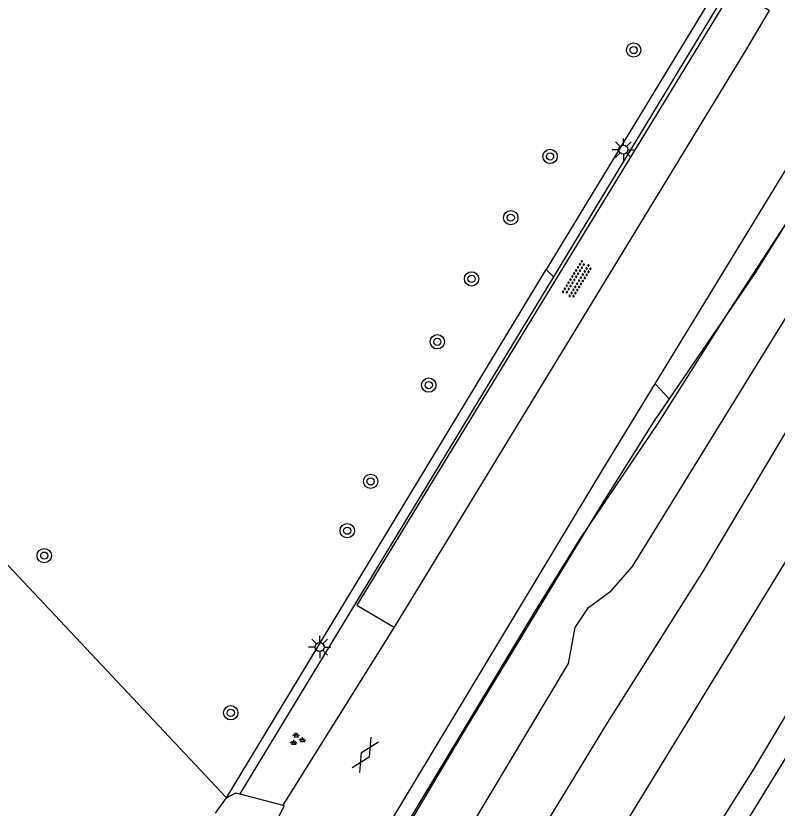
# Model space of a CAD drawing. Extents: x 136000 to 141000, y 400494 to 402006.
# Drawn here: x 138251.9 to 138294.4, y 401507.39 to 401551.61 of the extents above; entities that cross this region are included whole.
import ezdxf

# ---------------------------------------------------------------- set-up
doc = ezdxf.new("R2010")
doc.units = 0
for name, color, linetype in [('gg-afsc-hekwerk', 7, 'Continuous'), ('gg-afsc-muur', 7, 'Continuous'), ('gg-aspt-spoorlijn', 7, 'Continuous'), ('gg-knt-BGT kruinlijn', 7, 'Continuous'), ('gg-knt-bronhoudergrens', 7, 'Continuous'), ('gg-knt-verharding', 7, 'Continuous'), ('gt-grn-groengrens', 7, 'Continuous'), ('gt-symb-boom', 7, 'Continuous'), ('gt-symb-gesloten verharding', 7, 'Continuous'), ('gt-symb-groenvak', 7, 'Continuous'), ('gt-symb-lichtmast', 7, 'Continuous'), ('gt-symb-overige verharding', 7, 'Continuous'), ('gx-grn-maaiveld', 7, 'Continuous')]:
    doc.layers.add(name, color=color, linetype=linetype)

# ---------------------------------------------------------------- blocks, each defined once
blk = doc.blocks.new('gt0-BOOM')
at = {"layer": 'gt-symb-boom'}
for radius in [0.4, 0.2]:
    blk.add_circle((0, 0), radius, dxfattribs=at)
blk = doc.blocks.new('gt0-OVH')
at = {"layer": 'gt-symb-overige verharding'}
for points in [[(-0.972, 0.298), (-0.967, 0.308), (-0.965, 0.319), (-0.966, 0.33), (-0.971, 0.34), (-0.978, 0.348), (-0.988, 0.353), (-0.999, 0.355), (-1.01, 0.354), (-1.02, 0.349), (-1.028, 0.342), (-1.033, 0.332), (-1.035, 0.321), (-1.034, 0.31), (-1.029, 0.3), (-1.022, 0.292), (-1.012, 0.287), (-1.001, 0.285), (-0.99, 0.286), (-0.98, 0.291)], [(-0.872, 0.106), (-0.867, 0.116), (-0.865, 0.126), (-0.866, 0.137), (-0.871, 0.147), (-0.878, 0.156), (-0.888, 0.161), (-0.899, 0.163), (-0.91, 0.162), (-0.92, 0.157), (-0.928, 0.15), (-0.933, 0.14), (-0.935, 0.129), (-0.934, 0.118), (-0.929, 0.108), (-0.922, 0.1), (-0.912, 0.095), (-0.901, 0.092), (-0.89, 0.094), (-0.88, 0.098)], [(-0.772, 0.298), (-0.767, 0.308), (-0.765, 0.319), (-0.766, 0.33), (-0.771, 0.34), (-0.778, 0.348), (-0.788, 0.353), (-0.799, 0.355), (-0.81, 0.354), (-0.82, 0.349), (-0.828, 0.342), (-0.833, 0.332), (-0.835, 0.321), (-0.834, 0.31), (-0.829, 0.3), (-0.822, 0.292), (-0.812, 0.287), (-0.801, 0.285), (-0.79, 0.286), (-0.78, 0.291)], [(-0.672, 0.106), (-0.667, 0.116), (-0.665, 0.126), (-0.666, 0.137), (-0.671, 0.147), (-0.678, 0.156), (-0.688, 0.161), (-0.699, 0.163), (-0.71, 0.162), (-0.72, 0.157), (-0.728, 0.15), (-0.733, 0.14), (-0.735, 0.129), (-0.734, 0.118), (-0.729, 0.108), (-0.722, 0.1), (-0.712, 0.095), (-0.701, 0.092), (-0.69, 0.094), (-0.68, 0.098)], [(-0.572, 0.298), (-0.567, 0.308), (-0.565, 0.319), (-0.566, 0.33), (-0.571, 0.34), (-0.578, 0.348), (-0.588, 0.353), (-0.599, 0.355), (-0.61, 0.354), (-0.62, 0.349), (-0.628, 0.342), (-0.633, 0.332), (-0.635, 0.321), (-0.634, 0.31), (-0.629, 0.3), (-0.622, 0.292), (-0.612, 0.287), (-0.601, 0.285), (-0.59, 0.286), (-0.58, 0.291)], [(-0.472, 0.106), (-0.467, 0.116), (-0.465, 0.126), (-0.466, 0.137), (-0.471, 0.147), (-0.478, 0.156), (-0.488, 0.161), (-0.499, 0.163), (-0.51, 0.162), (-0.52, 0.157), (-0.528, 0.15), (-0.533, 0.14), (-0.535, 0.129), (-0.534, 0.118), (-0.529, 0.108), (-0.522, 0.1), (-0.512, 0.095), (-0.501, 0.092), (-0.49, 0.094), (-0.48, 0.098)], [(-0.372, 0.298), (-0.367, 0.308), (-0.365, 0.319), (-0.366, 0.33), (-0.371, 0.34), (-0.378, 0.348), (-0.388, 0.353), (-0.399, 0.355), (-0.41, 0.354), (-0.42, 0.349), (-0.428, 0.342), (-0.433, 0.332), (-0.435, 0.321), (-0.434, 0.31), (-0.429, 0.3), (-0.422, 0.292), (-0.412, 0.287), (-0.401, 0.285), (-0.39, 0.286), (-0.38, 0.291)], [(-0.272, 0.106), (-0.267, 0.116), (-0.265, 0.126), (-0.266, 0.137), (-0.271, 0.147), (-0.278, 0.156), (-0.288, 0.161), (-0.299, 0.163), (-0.31, 0.162), (-0.32, 0.157), (-0.328, 0.15), (-0.333, 0.14), (-0.335, 0.129), (-0.334, 0.118), (-0.329, 0.108), (-0.322, 0.1), (-0.312, 0.095), (-0.301, 0.092), (-0.29, 0.094), (-0.28, 0.098)], [(-0.172, 0.298), (-0.167, 0.308), (-0.165, 0.319), (-0.166, 0.33), (-0.171, 0.34), (-0.178, 0.348), (-0.188, 0.353), (-0.199, 0.355), (-0.21, 0.354), (-0.22, 0.349), (-0.228, 0.342), (-0.233, 0.332), (-0.235, 0.321), (-0.234, 0.31), (-0.229, 0.3), (-0.222, 0.292), (-0.212, 0.287), (-0.201, 0.285), (-0.19, 0.286), (-0.18, 0.291)], [(-0.072, 0.106), (-0.067, 0.116), (-0.065, 0.126), (-0.066, 0.137), (-0.071, 0.147), (-0.078, 0.156), (-0.088, 0.161), (-0.099, 0.163), (-0.11, 0.162), (-0.12, 0.157), (-0.128, 0.15), (-0.133, 0.14), (-0.135, 0.129), (-0.134, 0.118), (-0.129, 0.108), (-0.122, 0.1), (-0.112, 0.095), (-0.101, 0.092), (-0.09, 0.094), (-0.08, 0.098)], [(0.028, 0.298), (0.033, 0.308), (0.035, 0.319), (0.034, 0.33), (0.029, 0.34), (0.022, 0.348), (0.012, 0.353), (0.001, 0.355), (-0.01, 0.354), (-0.02, 0.349), (-0.028, 0.342), (-0.033, 0.332), (-0.035, 0.321), (-0.034, 0.31), (-0.029, 0.3), (-0.022, 0.292), (-0.012, 0.287), (-0.001, 0.285), (0.01, 0.286), (0.02, 0.291)], [(0.128, 0.106), (0.133, 0.116), (0.135, 0.126), (0.134, 0.137), (0.129, 0.147), (0.122, 0.156), (0.112, 0.161), (0.101, 0.163), (0.09, 0.162), (0.08, 0.157), (0.072, 0.15), (0.067, 0.14), (0.065, 0.129), (0.066, 0.118), (0.071, 0.108), (0.078, 0.1), (0.088, 0.095), (0.099, 0.092), (0.11, 0.094), (0.12, 0.098)], [(0.228, 0.298), (0.233, 0.308), (0.235, 0.319), (0.234, 0.33), (0.229, 0.34), (0.222, 0.348), (0.212, 0.353), (0.201, 0.355), (0.19, 0.354), (0.18, 0.349), (0.172, 0.342), (0.167, 0.332), (0.165, 0.321), (0.166, 0.31), (0.171, 0.3), (0.178, 0.292), (0.188, 0.287), (0.199, 0.285), (0.21, 0.286), (0.22, 0.291)], [(0.328, 0.106), (0.333, 0.116), (0.335, 0.126), (0.334, 0.137), (0.329, 0.147), (0.322, 0.156), (0.312, 0.161), (0.301, 0.163), (0.29, 0.162), (0.28, 0.157), (0.272, 0.15), (0.267, 0.14), (0.265, 0.129), (0.266, 0.118), (0.271, 0.108), (0.278, 0.1), (0.288, 0.095), (0.299, 0.092), (0.31, 0.094), (0.32, 0.098)], [(0.428, 0.298), (0.433, 0.308), (0.435, 0.319), (0.434, 0.33), (0.429, 0.34), (0.422, 0.348), (0.412, 0.353), (0.401, 0.355), (0.39, 0.354), (0.38, 0.349), (0.372, 0.342), (0.367, 0.332), (0.365, 0.321), (0.366, 0.31), (0.371, 0.3), (0.378, 0.292), (0.388, 0.287), (0.399, 0.285), (0.41, 0.286), (0.42, 0.291)], [(0.528, 0.106), (0.533, 0.116), (0.535, 0.126), (0.534, 0.137), (0.529, 0.147), (0.522, 0.156), (0.512, 0.161), (0.501, 0.163), (0.49, 0.162), (0.48, 0.157), (0.472, 0.15), (0.467, 0.14), (0.465, 0.129), (0.466, 0.118), (0.471, 0.108), (0.478, 0.1), (0.488, 0.095), (0.499, 0.092), (0.51, 0.094), (0.52, 0.098)], [(0.628, 0.298), (0.633, 0.308), (0.635, 0.319), (0.634, 0.33), (0.629, 0.34), (0.622, 0.348), (0.612, 0.353), (0.601, 0.355), (0.59, 0.354), (0.58, 0.349), (0.572, 0.342), (0.567, 0.332), (0.565, 0.321), (0.566, 0.31), (0.571, 0.3), (0.578, 0.292), (0.588, 0.287), (0.599, 0.285), (0.61, 0.286), (0.62, 0.291)], [(0.728, 0.106), (0.733, 0.116), (0.735, 0.126), (0.734, 0.137), (0.729, 0.147), (0.722, 0.156), (0.712, 0.161), (0.701, 0.163), (0.69, 0.162), (0.68, 0.157), (0.672, 0.15), (0.667, 0.14), (0.665, 0.129), (0.666, 0.118), (0.671, 0.108), (0.678, 0.1), (0.688, 0.095), (0.699, 0.092), (0.71, 0.094), (0.72, 0.098)], [(0.828, 0.298), (0.833, 0.308), (0.835, 0.319), (0.834, 0.33), (0.829, 0.34), (0.822, 0.348), (0.812, 0.353), (0.801, 0.355), (0.79, 0.354), (0.78, 0.349), (0.772, 0.342), (0.767, 0.332), (0.765, 0.321), (0.766, 0.31), (0.771, 0.3), (0.778, 0.292), (0.788, 0.287), (0.799, 0.285), (0.81, 0.286), (0.82, 0.291)], [(0.928, 0.106), (0.933, 0.116), (0.935, 0.126), (0.934, 0.137), (0.929, 0.147), (0.922, 0.156), (0.912, 0.161), (0.901, 0.163), (0.89, 0.162), (0.88, 0.157), (0.872, 0.15), (0.867, 0.14), (0.865, 0.129), (0.866, 0.118), (0.871, 0.108), (0.878, 0.1), (0.888, 0.095), (0.899, 0.092), (0.91, 0.094), (0.92, 0.098)], [(1.028, 0.298), (1.033, 0.308), (1.035, 0.319), (1.034, 0.33), (1.029, 0.34), (1.022, 0.348), (1.012, 0.353), (1.001, 0.355), (0.99, 0.354), (0.98, 0.349), (0.972, 0.342), (0.967, 0.332), (0.965, 0.321), (0.966, 0.31), (0.971, 0.3), (0.978, 0.292), (0.988, 0.287), (0.999, 0.285), (1.01, 0.286), (1.02, 0.291)], [(-0.972, -0.142), (-0.967, -0.132), (-0.965, -0.121), (-0.966, -0.11), (-0.971, -0.1), (-0.978, -0.092), (-0.988, -0.087), (-0.999, -0.085), (-1.01, -0.086), (-1.02, -0.091), (-1.028, -0.098), (-1.033, -0.108), (-1.035, -0.119), (-1.034, -0.13), (-1.029, -0.14), (-1.022, -0.148), (-1.012, -0.153), (-1.001, -0.155), (-0.99, -0.154), (-0.98, -0.149)], [(-0.872, -0.334), (-0.867, -0.324), (-0.865, -0.314), (-0.866, -0.303), (-0.871, -0.293), (-0.878, -0.284), (-0.888, -0.279), (-0.899, -0.277), (-0.91, -0.278), (-0.92, -0.283), (-0.928, -0.29), (-0.933, -0.3), (-0.935, -0.311), (-0.934, -0.322), (-0.929, -0.332), (-0.922, -0.34), (-0.912, -0.345), (-0.901, -0.348), (-0.89, -0.346), (-0.88, -0.342)], [(-0.772, -0.142), (-0.767, -0.132), (-0.765, -0.121), (-0.766, -0.11), (-0.771, -0.1), (-0.778, -0.092), (-0.788, -0.087), (-0.799, -0.085), (-0.81, -0.086), (-0.82, -0.091), (-0.828, -0.098), (-0.833, -0.108), (-0.835, -0.119), (-0.834, -0.13), (-0.829, -0.14), (-0.822, -0.148), (-0.812, -0.153), (-0.801, -0.155), (-0.79, -0.154), (-0.78, -0.149)], [(-0.672, -0.334), (-0.667, -0.324), (-0.665, -0.314), (-0.666, -0.303), (-0.671, -0.293), (-0.678, -0.284), (-0.688, -0.279), (-0.699, -0.277), (-0.71, -0.278), (-0.72, -0.283), (-0.728, -0.29), (-0.733, -0.3), (-0.735, -0.311), (-0.734, -0.322), (-0.729, -0.332), (-0.722, -0.34), (-0.712, -0.345), (-0.701, -0.348), (-0.69, -0.346), (-0.68, -0.342)], [(-0.572, -0.142), (-0.567, -0.132), (-0.565, -0.121), (-0.566, -0.11), (-0.571, -0.1), (-0.578, -0.092), (-0.588, -0.087), (-0.599, -0.085), (-0.61, -0.086), (-0.62, -0.091), (-0.628, -0.098), (-0.633, -0.108), (-0.635, -0.119), (-0.634, -0.13), (-0.629, -0.14), (-0.622, -0.148), (-0.612, -0.153), (-0.601, -0.155), (-0.59, -0.154), (-0.58, -0.149)], [(-0.472, -0.334), (-0.467, -0.324), (-0.465, -0.314), (-0.466, -0.303), (-0.471, -0.293), (-0.478, -0.284), (-0.488, -0.279), (-0.499, -0.277), (-0.51, -0.278), (-0.52, -0.283), (-0.528, -0.29), (-0.533, -0.3), (-0.535, -0.311), (-0.534, -0.322), (-0.529, -0.332), (-0.522, -0.34), (-0.512, -0.345), (-0.501, -0.348), (-0.49, -0.346), (-0.48, -0.342)], [(-0.372, -0.142), (-0.367, -0.132), (-0.365, -0.121), (-0.366, -0.11), (-0.371, -0.1), (-0.378, -0.092), (-0.388, -0.087), (-0.399, -0.085), (-0.41, -0.086), (-0.42, -0.091), (-0.428, -0.098), (-0.433, -0.108), (-0.435, -0.119), (-0.434, -0.13), (-0.429, -0.14), (-0.422, -0.148), (-0.412, -0.153), (-0.401, -0.155), (-0.39, -0.154), (-0.38, -0.149)], [(-0.272, -0.334), (-0.267, -0.324), (-0.265, -0.314), (-0.266, -0.303), (-0.271, -0.293), (-0.278, -0.284), (-0.288, -0.279), (-0.299, -0.277), (-0.31, -0.278), (-0.32, -0.283), (-0.328, -0.29), (-0.333, -0.3), (-0.335, -0.311), (-0.334, -0.322), (-0.329, -0.332), (-0.322, -0.34), (-0.312, -0.345), (-0.301, -0.348), (-0.29, -0.346), (-0.28, -0.342)], [(-0.172, -0.142), (-0.167, -0.132), (-0.165, -0.121), (-0.166, -0.11), (-0.171, -0.1), (-0.178, -0.092), (-0.188, -0.087), (-0.199, -0.085), (-0.21, -0.086), (-0.22, -0.091), (-0.228, -0.098), (-0.233, -0.108), (-0.235, -0.119), (-0.234, -0.13), (-0.229, -0.14), (-0.222, -0.148), (-0.212, -0.153), (-0.201, -0.155), (-0.19, -0.154), (-0.18, -0.149)], [(-0.072, -0.334), (-0.067, -0.324), (-0.065, -0.314), (-0.066, -0.303), (-0.071, -0.293), (-0.078, -0.284), (-0.088, -0.279), (-0.099, -0.277), (-0.11, -0.278), (-0.12, -0.283), (-0.128, -0.29), (-0.133, -0.3), (-0.135, -0.311), (-0.134, -0.322), (-0.129, -0.332), (-0.122, -0.34), (-0.112, -0.345), (-0.101, -0.348), (-0.09, -0.346), (-0.08, -0.342)], [(0.028, -0.142), (0.033, -0.132), (0.035, -0.121), (0.034, -0.11), (0.029, -0.1), (0.022, -0.092), (0.012, -0.087), (0.001, -0.085), (-0.01, -0.086), (-0.02, -0.091), (-0.028, -0.098), (-0.033, -0.108), (-0.035, -0.119), (-0.034, -0.13), (-0.029, -0.14), (-0.022, -0.148), (-0.012, -0.153), (-0.001, -0.155), (0.01, -0.154), (0.02, -0.149)], [(0.128, -0.334), (0.133, -0.324), (0.135, -0.314), (0.134, -0.303), (0.129, -0.293), (0.122, -0.284), (0.112, -0.279), (0.101, -0.277), (0.09, -0.278), (0.08, -0.283), (0.072, -0.29), (0.067, -0.3), (0.065, -0.311), (0.066, -0.322), (0.071, -0.332), (0.078, -0.34), (0.088, -0.345), (0.099, -0.348), (0.11, -0.346), (0.12, -0.342)], [(0.228, -0.142), (0.233, -0.132), (0.235, -0.121), (0.234, -0.11), (0.229, -0.1), (0.222, -0.092), (0.212, -0.087), (0.201, -0.085), (0.19, -0.086), (0.18, -0.091), (0.172, -0.098), (0.167, -0.108), (0.165, -0.119), (0.166, -0.13), (0.171, -0.14), (0.178, -0.148), (0.188, -0.153), (0.199, -0.155), (0.21, -0.154), (0.22, -0.149)], [(0.328, -0.334), (0.333, -0.324), (0.335, -0.314), (0.334, -0.303), (0.329, -0.293), (0.322, -0.284), (0.312, -0.279), (0.301, -0.277), (0.29, -0.278), (0.28, -0.283), (0.272, -0.29), (0.267, -0.3), (0.265, -0.311), (0.266, -0.322), (0.271, -0.332), (0.278, -0.34), (0.288, -0.345), (0.299, -0.348), (0.31, -0.346), (0.32, -0.342)], [(0.428, -0.142), (0.433, -0.132), (0.435, -0.121), (0.434, -0.11), (0.429, -0.1), (0.422, -0.092), (0.412, -0.087), (0.401, -0.085), (0.39, -0.086), (0.38, -0.091), (0.372, -0.098), (0.367, -0.108), (0.365, -0.119), (0.366, -0.13), (0.371, -0.14), (0.378, -0.148), (0.388, -0.153), (0.399, -0.155), (0.41, -0.154), (0.42, -0.149)], [(0.528, -0.334), (0.533, -0.324), (0.535, -0.314), (0.534, -0.303), (0.529, -0.293), (0.522, -0.284), (0.512, -0.279), (0.501, -0.277), (0.49, -0.278), (0.48, -0.283), (0.472, -0.29), (0.467, -0.3), (0.465, -0.311), (0.466, -0.322), (0.471, -0.332), (0.478, -0.34), (0.488, -0.345), (0.499, -0.348), (0.51, -0.346), (0.52, -0.342)], [(0.628, -0.142), (0.633, -0.132), (0.635, -0.121), (0.634, -0.11), (0.629, -0.1), (0.622, -0.092), (0.612, -0.087), (0.601, -0.085), (0.59, -0.086), (0.58, -0.091), (0.572, -0.098), (0.567, -0.108), (0.565, -0.119), (0.566, -0.13), (0.571, -0.14), (0.578, -0.148), (0.588, -0.153), (0.599, -0.155), (0.61, -0.154), (0.62, -0.149)], [(0.728, -0.334), (0.733, -0.324), (0.735, -0.314), (0.734, -0.303), (0.729, -0.293), (0.722, -0.284), (0.712, -0.279), (0.701, -0.277), (0.69, -0.278), (0.68, -0.283), (0.672, -0.29), (0.667, -0.3), (0.665, -0.311), (0.666, -0.322), (0.671, -0.332), (0.678, -0.34), (0.688, -0.345), (0.699, -0.348), (0.71, -0.346), (0.72, -0.342)], [(0.828, -0.142), (0.833, -0.132), (0.835, -0.121), (0.834, -0.11), (0.829, -0.1), (0.822, -0.092), (0.812, -0.087), (0.801, -0.085), (0.79, -0.086), (0.78, -0.091), (0.772, -0.098), (0.767, -0.108), (0.765, -0.119), (0.766, -0.13), (0.771, -0.14), (0.778, -0.148), (0.788, -0.153), (0.799, -0.155), (0.81, -0.154), (0.82, -0.149)], [(0.928, -0.334), (0.933, -0.324), (0.935, -0.314), (0.934, -0.303), (0.929, -0.293), (0.922, -0.284), (0.912, -0.279), (0.901, -0.277), (0.89, -0.278), (0.88, -0.283), (0.872, -0.29), (0.867, -0.3), (0.865, -0.311), (0.866, -0.322), (0.871, -0.332), (0.878, -0.34), (0.888, -0.345), (0.899, -0.348), (0.91, -0.346), (0.92, -0.342)], [(1.028, -0.142), (1.033, -0.132), (1.035, -0.121), (1.034, -0.11), (1.029, -0.1), (1.022, -0.092), (1.012, -0.087), (1.001, -0.085), (0.99, -0.086), (0.98, -0.091), (0.972, -0.098), (0.967, -0.108), (0.965, -0.119), (0.966, -0.13), (0.971, -0.14), (0.978, -0.148), (0.988, -0.153), (0.999, -0.155), (1.01, -0.154), (1.02, -0.149)]]:
    blk.add_lwpolyline(points, close=True, dxfattribs=at)
blk = doc.blocks.new('gt0-LMAST')
at = {"layer": 'gt-symb-lichtmast'}
for p, q in [((-0.005, 0.246), (-0.005, 0.621)), ((-0.182, 0.173), (-0.447, 0.438)), ((0.172, 0.173), (0.437, 0.438)), ((-0.255, -0.004), (-0.63, -0.004)), ((-0.182, -0.181), (-0.447, -0.446)), ((-0.005, -0.254), (-0.005, -0.629)), ((0.437, -0.446), (0.172, -0.181)), ((0.245, -0.004), (0.62, -0.004))]:
    blk.add_line(p, q, dxfattribs=at)
blk.add_circle((-0.005, -0.004), 0.25, dxfattribs=at)
blk = doc.blocks.new('gt0-GESVH1')
at = {"layer": 'gt-symb-gesloten verharding'}
for p, q in [((-0.992, -0.261), (0.008, 0.239)), ((0.008, -0.261), (-0.992, 0.239)), ((0.008, 0.239), (1.008, -0.261)), ((1.008, 0.239), (0.008, -0.261))]:
    blk.add_line(p, q, dxfattribs=at)
blk = doc.blocks.new('gt0-GRVAK')
at = {"layer": 'gt-symb-groenvak'}
for p, q in [((-0.11, 0.189), (-0.228, 0.24)), ((-0.182, 0.153), (0.088, 0.153)), ((-0.091, 0.211), (-0.156, 0.322)), ((-0.047, 0.214), (-0.047, 0.393)), ((-0.004, 0.211), (0.061, 0.322)), ((0.015, 0.189), (0.133, 0.24)), ((0.262, -0.052), (0.197, 0.059)), ((0.305, -0.049), (0.305, 0.13)), ((0.349, -0.052), (0.414, 0.059)), ((-0.245, -0.228), (-0.363, -0.177)), ((-0.318, -0.264), (-0.047, -0.264)), ((-0.226, -0.206), (-0.291, -0.095)), ((-0.183, -0.203), (-0.183, -0.024)), ((-0.139, -0.206), (-0.074, -0.095)), ((-0.12, -0.228), (-0.002, -0.177)), ((0.243, -0.074), (0.125, -0.023)), ((0.17, -0.11), (0.441, -0.11)), ((0.368, -0.074), (0.486, -0.023))]:
    blk.add_line(p, q, dxfattribs=at)

msp = doc.modelspace()

# ---------------------------------------------------------------- linework, layer by layer
at = {"layer": 'gg-afsc-hekwerk'}
for p, q in [((138293.55, 401557.262), (138281.503, 401537.465)), ((138263.655, 401507.965), (138226.203, 401547.777)), ((138263.655, 401507.965), (138281.503, 401537.465))]:
    msp.add_line(p, q, dxfattribs=at)
msp.add_lwpolyline([(138217.458, 401413.771), (138227.894, 401430.804), (138234.45, 401441.459), (138240.971, 401452.055), (138247.551, 401462.75), (138253.681, 401473.55), (138258.908, 401482.146), (138270.625, 401501.287), (138274.462, 401507.727), (138280.908, 401518.405), (138283.41, 401522.419), (138287.783, 401528.895), (138291.784, 401535.228), (138297.227, 401543.596), (138303.791, 401554.307)], dxfattribs=at)
at = {"layer": 'gg-afsc-muur'}
msp.add_line((138263.045, 401507.113), (138263.655, 401507.965), dxfattribs=at)
at = {"layer": 'gg-aspt-spoorlijn'}
for points in [[(137911.759, 400893.922), (138126.55, 401245.58), (138133.539, 401256.865), (138153.756, 401290.057), (138158.774, 401298.154), (138172.145, 401320.288), (138182.506, 401337.015), (138189.614, 401348.85), (138209.544, 401381.216), (138212.164, 401385.73), (138222.906, 401403.227), (138236.08, 401424.988), (138241.13, 401433.154), (138261.303, 401466.334), (138303.441, 401535.13), (138336.434, 401589.193), (138349.123, 401609.823), (138354.696, 401619.175), (138358.937, 401625.989), (138382.616, 401664.753), (138404.924, 401700.664)], [(137819.846, 400750.938), (138062.157, 401147.541), (138100.83, 401210.678), (138114.264, 401232.935), (138158.845, 401305.732), (138164.736, 401315.516), (138174.582, 401331.413), (138179.421, 401339.498), (138193.591, 401362.624), (138207.481, 401385.587), (138220.271, 401406.269), (138239.357, 401437.436), (138284.927, 401512.145), (138290.283, 401520.639), (138297.135, 401532.17), (138320.01, 401569.446), (138326.566, 401580.361), (138335.606, 401595.038), (138345.167, 401610.783), (138359.282, 401633.654), (138365.192, 401643.489), (138370.866, 401652.586), (138381.675, 401670.369), (138394.776, 401691.565)]]:
    msp.add_lwpolyline(points, dxfattribs=at)
at = {"layer": 'gg-knt-BGT kruinlijn'}
for p, q in [((138293.136, 401509.626), (138295.278, 401513.208)), ((138283.448, 401494.339), (138293.136, 401509.626))]:
    msp.add_line(p, q, dxfattribs=at)
at = {"layer": 'gg-knt-bronhoudergrens'}
msp.add_lwpolyline([(138288.381, 401530.235), (138287.506, 401528.952), (138284.582, 401524.31), (138276.965, 401511.77), (138263.534, 401489.204), (138255.112, 401475.305)], dxfattribs=at)
at = {"layer": 'gg-knt-verharding'}
for p in [(138273.013, 401517.501), (138264.402, 401508.188)]:
    msp.add_line(p, (138266.801, 401507.557), dxfattribs=at)
for points in [[(138287.586, 401531.073), (138301.157, 401553.298), (138310.785, 401568.985), (138321.944, 401587.307), (138334.641, 401608.048), (138345.523, 401625.759)], [(138293.95, 401551.916), (138291.923, 401553.107), (138270.94, 401518.725), (138273.013, 401517.501)], [(138293.95, 401551.916), (138292.638, 401549.682), (138273.013, 401517.501)], [(138253.807, 401476.13), (138255.952, 401479.244), (138262.884, 401490.272), (138270.38, 401502.574), (138284.784, 401526.484), (138287.586, 401531.073)], [(138263.655, 401507.965), (138264.187, 401508.244), (138264.402, 401508.188)], [(138266.801, 401507.557), (138266.885, 401507.535), (138266.547, 401506.845), (138267.942, 401505.789)]]:
    msp.add_lwpolyline(points, dxfattribs=at)
at = {"layer": 'gt-grn-groengrens'}
for p, q in [((138293.92, 401556.852), (138281.909, 401537.039)), ((138281.909, 401537.039), (138281.503, 401537.465)), ((138281.909, 401537.039), (138264.402, 401508.188)), ((138288.381, 401530.235), (138287.586, 401531.073))]:
    msp.add_line(p, q, dxfattribs=at)
at = {"layer": 'gx-grn-maaiveld'}
for points in [[(138338.541, 401611.966), (138331.005, 401599.309), (138301.167, 401550.035), (138293.134, 401537.206), (138288.381, 401530.235)], [(138212.286, 401399.465), (138215.149, 401404.849), (138219.295, 401413.209), (138220.841, 401414.847), (138223.407, 401418.175), (138237.498, 401440.836), (138251.732, 401465.016), (138251.751, 401466.325), (138252.528, 401467.704), (138253.871, 401468.485), (138254.426, 401468.996), (138264.516, 401485.258), (138276.046, 401504.257), (138282.75, 401515.473), (138283.127, 401517.478), (138283.863, 401518.598), (138285.141, 401519.52), (138286.325, 401520.874), (138299.512, 401542.23), (138314.387, 401567.313)], [(138230.028, 401399.946), (138229.805, 401400.821), (138229.757, 401402.086), (138232.548, 401407.002), (138235.063, 401412.019), (138238.064, 401417.16), (138250.339, 401437.402), (138261.345, 401454.929), (138263.182, 401457.405), (138264.565, 401459.657), (138265.952, 401462.94), (138270.889, 401471.649), (138289.5, 401501.413), (138297.131, 401513.838), (138301.73, 401520.808), (138305.967, 401526.05)]]:
    msp.add_lwpolyline(points, dxfattribs=at)

# ---------------------------------------------------------------- block references
at = {"layer": 'gt-symb-boom'}
for p in [(138286.39, 401549.704), (138281.725, 401543.766), (138279.531, 401540.349), (138277.342, 401536.935), (138275.428, 401533.423), (138274.952, 401531.003), (138271.705, 401525.63), (138270.398, 401522.877), (138253.482, 401521.486), (138263.896, 401512.713)]:
    msp.add_blockref('gt0-BOOM', p, dxfattribs=at)
at = {"layer": 'gt-symb-gesloten verharding', "rotation": 58.790509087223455}
msp.add_blockref('gt0-GESVH1', (138271.401, 401510.363), dxfattribs=at)
at = {"layer": 'gt-symb-groenvak'}
msp.add_blockref('gt0-GRVAK', (138267.598, 401511.228), dxfattribs=at)
at = {"layer": 'gt-symb-lichtmast'}
for p in [(138285.821, 401544.145), (138268.869, 401516.384)]:
    msp.add_blockref('gt0-LMAST', p, dxfattribs=at)
at = {"layer": 'gt-symb-overige verharding', "rotation": 58.32868147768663}
msp.add_blockref('gt0-OVH', (138283.241, 401536.896), dxfattribs=at)

doc.saveas('drawing.dxf')
